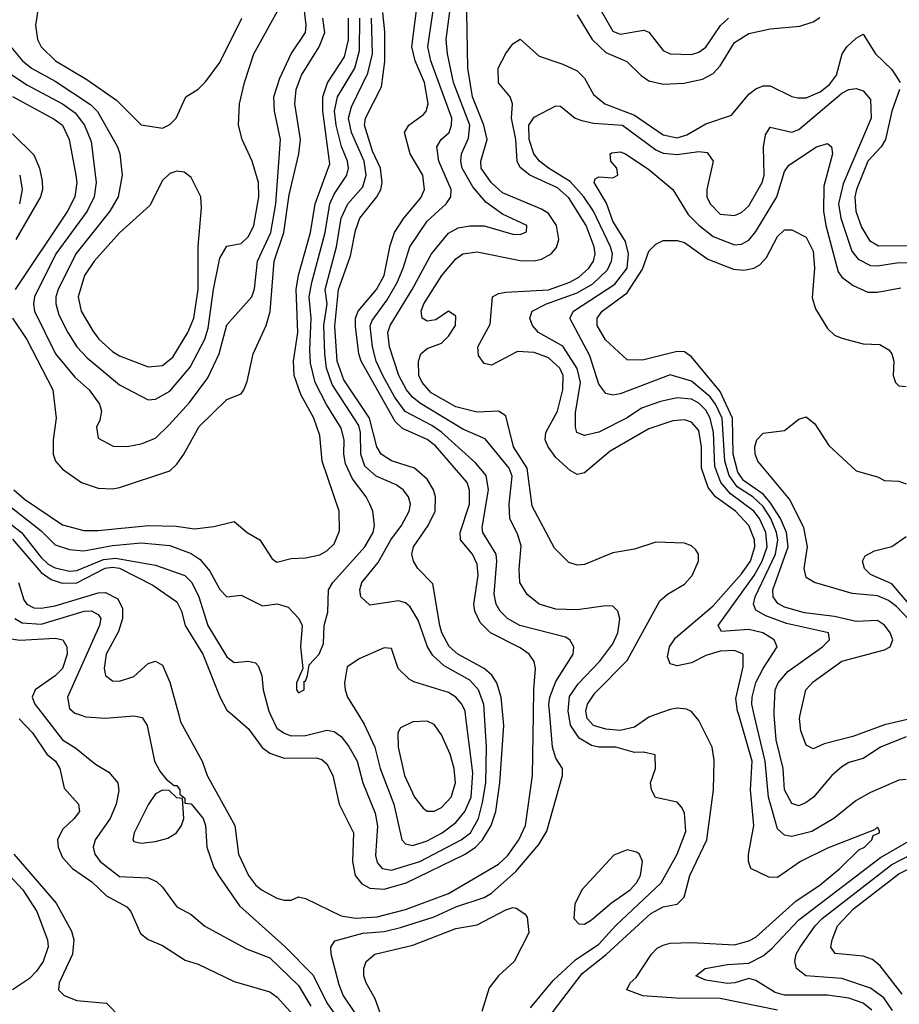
# Model space of a CAD drawing. Header units: inches. Extents: x 1793402 to 1900366, y 320852 to 470679.
# Tile 379 of 604: x 1843730 to 1846191, y 439190 to 441946. Entities that reach past the tile are written whole.
import ezdxf

# ---------------------------------------------------------------- set-up
doc = ezdxf.new("R2010")
doc.units = ezdxf.units.IN
doc.header["$MEASUREMENT"] = 0
doc.layers.add('B8443', color=7, linetype='Continuous')
doc.layers.add('B8444', color=7, linetype='Continuous')

msp = doc.modelspace()

# ---------------------------------------------------------------- linework, layer by layer
at = {"layer": 'B8443', "color": 4}
for points, elevation in [([(1843729.2, 439989.2), (1843766.4, 439950), (1843806.7, 439890), (1843830.4, 439870), (1843842.6, 439850), (1843855.1, 439795.1), (1843894.8, 439750), (1843897.3, 439730), (1843882.8, 439710), (1843850, 439679.3), (1843836.4, 439650), (1843838.4, 439630), (1843850, 439600.7), (1843878, 439570), (1843932.3, 439532.3), (1843973.3, 439493.3), (1844030, 439463), (1844041.6, 439450), (1844068.3, 439388.3), (1844090, 439371), (1844130, 439354.8), (1844193.2, 439313.2), (1844230, 439302), (1844330, 439254), (1844430, 439224.9), (1844450.6, 439210), (1844504.9, 439150)], 364), ([(1843796.2, 440000), (1843850, 439930.4), (1843887.1, 439907.1), (1843942, 439862), (1843979.9, 439839.9), (1844004.9, 439810), (1844007.9, 439787.9), (1844000.4, 439750), (1843983, 439710), (1843941.6, 439650), (1843935.5, 439630), (1843940.5, 439610), (1843955.5, 439590), (1844010, 439548), (1844090, 439544), (1844113.4, 439533.4), (1844130, 439518), (1844170, 439462.8), (1844210, 439441), (1844248.6, 439408.6), (1844364.9, 439344.9), (1844430, 439320.3), (1844510, 439242.4), (1844544.4, 439184.4)], 368), ([(1843899.1, 440000), (1843914.9, 439994.9), (1843970, 439990.6), (1844050, 439997.3), (1844072.7, 439992.7), (1844087.3, 439970), (1844107.3, 439870), (1844122.5, 439842.5), (1844139.8, 439819.8), (1844162, 439802), (1844170, 439802), (1844178, 439790), (1844178, 439778), (1844192.7, 439767.3), (1844192.7, 439752.7), (1844210, 439751.3), (1844244, 439710), (1844250.4, 439690), (1844253.4, 439630), (1844273, 439573), (1844286.8, 439550), (1844345.1, 439465.1), (1844472, 439352), (1844551.7, 439271.7), (1844590, 439194), (1844632.7, 439132.7)], 372), ([(1844175.3, 440000), (1844180.6, 439980.6), (1844240.4, 439870), (1844254.4, 439830), (1844332.4, 439690), (1844342, 439610), (1844370.5, 439550), (1844390, 439524), (1844406.8, 439510), (1844450, 439486.8), (1844470, 439481), (1844490, 439481), (1844510, 439491), (1844530, 439486), (1844630, 439437.3), (1844670, 439431.2), (1844730, 439435), (1844810, 439455.2), (1844930, 439500.2), (1845070, 439581.7), (1845094.6, 439605.5), (1845126.9, 439650), (1845145.1, 439690), (1845164.8, 439830), (1845167.5, 440000)], 376), ([(1844325.4, 440000), (1844370, 439961), (1844408.8, 439908.8), (1844430, 439892.7), (1844470, 439878.7), (1844559.9, 439879.9), (1844575.1, 439875.1), (1844590, 439862.8), (1844606, 439830), (1844624.4, 439750), (1844664.4, 439670), (1844661.3, 439590), (1844668.7, 439550), (1844687.1, 439527.1), (1844710, 439514.9), (1844750, 439512.4), (1844811.8, 439530), (1844976.9, 439610), (1845005.7, 439630), (1845025.1, 439650), (1845048.8, 439690), (1845062.4, 439730), (1845073.8, 439810), (1845084.4, 439970), (1845081.6, 440000)], 384), ([(1844432.1, 440000), (1844450, 439963), (1844470, 439948.5), (1844490, 439941.3), (1844530, 439942.6), (1844590, 439957.1), (1844610, 439953), (1844630, 439939.1), (1844651.5, 439911.5), (1844674, 439870), (1844690.4, 439810), (1844725.1, 439725.1), (1844731.7, 439688.3), (1844726, 439606), (1844730, 439586.8), (1844744, 439570), (1844770, 439565.3), (1844850, 439589.2), (1844965.1, 439650), (1844991.1, 439670), (1845014.2, 439710), (1845024.9, 439755.1), (1845034.4, 439810), (1845036.4, 439910), (1845030.5, 440000)], 388), ([(1844670, 439164), (1844635.6, 439215.6), (1844624, 439244), (1844602, 439330), (1844600.9, 439350), (1844612.3, 439367.7), (1844690, 439388.9), (1844750, 439393.8), (1844795.4, 439404.6), (1844890, 439435.2), (1844950, 439463.2), (1845030, 439488.7), (1845050, 439501.3), (1845118.2, 439561.8), (1845182.7, 439637.3), (1845205.1, 439674.9), (1845249.2, 439830), (1845249, 439850), (1845230, 439879), (1845220.5, 439910), (1845213.3, 440000)], 372), ([(1844678.5, 440000), (1844694.4, 439974.4), (1844723.7, 439910), (1844738.9, 439850), (1844777.4, 439750), (1844799.1, 439650), (1844810, 439639.1), (1844830, 439634.4), (1844870, 439647.4), (1844911.8, 439670), (1844950, 439698.7), (1844976, 439730), (1844993.5, 439770), (1844997.8, 439837.8), (1844977.6, 440000)], 392), ([(1845159.5, 439180.5), (1845223.1, 439256.9), (1845285.5, 439314.5), (1845350, 439358.7), (1845396.9, 439410), (1845524.7, 439530), (1845569.6, 439610), (1845594, 439674), (1845590, 439726), (1845582, 439742), (1845570, 439755.3), (1845509.1, 439769.1), (1845498, 439790), (1845495.3, 439810), (1845509, 439850), (1845508.4, 439888.4), (1845475.5, 439895.5), (1845450, 439894.5), (1845398, 439910), (1845350, 439909.6), (1845330, 439914.3), (1845295.1, 439935.1), (1845270.9, 439970.9), (1845266.1, 440000)], 368), ([(1845207.8, 439150), (1845304, 439276), (1845371, 439329), (1845495.5, 439444.5), (1845530, 439463.1), (1845569.6, 439470.4), (1845589.3, 439490), (1845604.7, 439550), (1845652.6, 439650), (1845671, 439790), (1845672.9, 439872.9), (1845667.3, 439910), (1845630, 439984), (1845617.3, 440000)], 364), ([(1845507.4, 440000), (1845490, 439994), (1845450, 439965.4), (1845410, 439956.4), (1845370, 439959.8), (1845336, 439970), (1845318, 439990), (1845316.2, 440000)], 364), ([(1845850, 439174), (1845690, 439206.4), (1845566.9, 439206.9), (1845473.6, 439213.6), (1845429, 439230), (1845438, 439250), (1845455.1, 439264.9), (1845497.6, 439330), (1845513.3, 439346.7), (1845530, 439355.6), (1845550, 439360.9), (1845610, 439362.6), (1845730, 439356.5), (1845770, 439367.4), (1845790, 439378), (1845901.1, 439478.9), (1845970, 439524.2), (1846024.5, 439570), (1846078, 439622), (1846093.2, 439630), (1846114, 439650), (1846118, 439662), (1846135.3, 439670), (1846135.3, 439675.3), (1846130, 439686), (1846122, 439678), (1845990, 439627.3), (1845914.8, 439590), (1845850, 439544.5), (1845825.8, 439545.8), (1845775.3, 439570), (1845769.4, 439589.4), (1845769.4, 439609.4), (1845783.6, 439690), (1845774.8, 439790), (1845779.8, 439870), (1845741.7, 440000)], 356), ([(1846210, 439819), (1846190, 439817.2), (1846110, 439782.9), (1846070, 439760.7), (1846007.7, 439710), (1845946, 439674), (1845890, 439659.5), (1845870, 439663.7), (1845850, 439681.2), (1845825.1, 439770), (1845815.5, 439870), (1845785.4, 440000)], 352), ([(1846210, 439938.9), (1846138.8, 439910), (1846090, 439878), (1846050, 439866.6), (1846030, 439854.5), (1846002, 439830), (1845950.7, 439770), (1845930, 439754.5), (1845910, 439745.1), (1845890, 439752.3), (1845869.8, 439789.8), (1845865.7, 439850), (1845846.2, 439930), (1845841.3, 440000)], 348), ([(1846270, 439999.7), (1846150, 439972), (1846060.7, 439939.3), (1845980.7, 439919.3), (1845950, 439905.2), (1845930, 439915.3), (1845915.6, 439955.6), (1845911.6, 439990), (1845913.9, 440000)], 344), ([(1846113.8, 439173.8), (1846090, 439193.5), (1846050, 439207.4), (1845990, 439215.6), (1845870, 439215.4), (1845843.3, 439223.3), (1845790, 439257), (1845770, 439262), (1845731.3, 439250), (1845710, 439248.6), (1845650, 439257.2), (1845622, 439270), (1845648, 439290), (1845710, 439301.1), (1845770, 439304.9), (1845810, 439326), (1845834.2, 439345.8), (1845910, 439426), (1846138.8, 439601.2), (1846224.2, 439650)], 352), ([(1843714, 439610), (1843832.7, 439472.7), (1843874.8, 439394.8), (1843882, 439370), (1843877.6, 439330), (1843840.5, 439250), (1843838.8, 439230), (1843854.9, 439214.9), (1843890, 439200.4), (1843973.5, 439193.5), (1844014.8, 439150)], 356), ([(1846172.4, 439172.4), (1846148, 439208), (1846110, 439235.4), (1846030, 439262), (1845929.8, 439269.8), (1845903.7, 439290), (1845898.4, 439310), (1845902.9, 439330), (1845914, 439350), (1845955.4, 439410), (1845975.1, 439430), (1846170, 439581.2), (1846254.7, 439625.3)], 348), ([(1846198.6, 439218.6), (1846137.7, 439297.7), (1846115.8, 439315.8), (1846090, 439325.1), (1846011.8, 439331.8), (1845999.5, 439350), (1846002.9, 439370), (1846018.5, 439410), (1846062.6, 439457.4), (1846190, 439555.2), (1846270, 439595.6)], 344), ([(1843701.6, 439550), (1843739.5, 439510), (1843778.7, 439450), (1843807.7, 439370), (1843810.4, 439350.4), (1843796.4, 439310), (1843777.1, 439282.9), (1843757.6, 439262.4), (1843710.4, 439230)], 352), ([(1844750, 439134), (1844724.9, 439204.9), (1844699.5, 439250), (1844692.7, 439270), (1844692.7, 439290), (1844699.3, 439310), (1844724, 439330), (1844830, 439355.8), (1844950, 439402.4), (1845010, 439412.7), (1845090, 439454), (1845110, 439461), (1845118.8, 439458.8), (1845143.6, 439443.6), (1845150, 439434), (1845154.8, 439390), (1845114, 439310), (1845070, 439269.2), (1845044.1, 439235.9), (1845022.8, 439170)], 368)]:
    msp.add_lwpolyline(points, dxfattribs=dict(at, elevation=elevation))
for points, elevation in [([(1844870, 439982.7), (1844830, 439980.9), (1844795.9, 439964.1), (1844788, 439950), (1844788.7, 439910), (1844807, 439830), (1844834.9, 439770), (1844858.8, 439738.8), (1844870, 439730.7), (1844890, 439730.6), (1844910, 439740.5), (1844936.9, 439770), (1844949.6, 439810), (1844946, 439850), (1844934.7, 439890), (1844910, 439944), (1844890, 439972.7)], 396), ([(1844130, 439789), (1844110, 439779), (1844090.7, 439750), (1844050.8, 439670), (1844046.8, 439650), (1844050, 439646), (1844070, 439640.7), (1844110, 439646), (1844144.8, 439655.2), (1844169, 439670), (1844182.7, 439690), (1844189.2, 439710), (1844186, 439766), (1844170, 439768), (1844148.7, 439788.7)], 372), ([(1845430, 439622.7), (1845392.8, 439607.2), (1845303, 439510), (1845283, 439470), (1845280.7, 439430), (1845294.8, 439414.8), (1845310, 439414), (1845330, 439426), (1845386, 439474), (1845438.4, 439510), (1845455.6, 439530), (1845467, 439550), (1845472.3, 439590), (1845464, 439610), (1845455.9, 439615.9)], 372)]:
    msp.add_lwpolyline(points, close=True, dxfattribs=dict(at, elevation=elevation))
at = {"layer": 'B8444', "color": 4}
for points, elevation in [([(1843620.5, 441850), (1843750, 441763.1), (1843850, 441710.2), (1843885.1, 441685.1), (1843911.8, 441650), (1843930, 441604.7), (1843944.2, 441490), (1843938.9, 441450), (1843918.9, 441410), (1843831.6, 441290), (1843772, 441170), (1843768.7, 441150), (1843772, 441130), (1843830.2, 441010.2), (1843884.8, 440944.8), (1843924.9, 440910), (1843953.4, 440870), (1843958.8, 440850), (1843954.8, 440825.2), (1843945.4, 440805.4), (1843950, 440774), (1843991.6, 440751.6), (1844031.3, 440751.3), (1844070, 440758.8), (1844110, 440774.8), (1844148.1, 440811.9), (1844205.6, 440874.4), (1844256.6, 440943.4), (1844288.4, 441010), (1844310, 441092), (1844379.3, 441170), (1844387.3, 441192.7), (1844396, 441270), (1844432.7, 441350), (1844446.6, 441430), (1844459.6, 441610), (1844442.9, 441690), (1844441.6, 441730), (1844458, 441782), (1844489.6, 441850), (1844529.6, 441910), (1844531.3, 441930), (1844522.4, 442010)], 408), ([(1845316.2, 440000), (1845314.3, 440010), (1845318.9, 440030), (1845339.6, 440060.4), (1845430, 440152.4), (1845521, 440319), (1845542.4, 440337.6), (1845590, 440365.5), (1845612, 440390), (1845629.2, 440430), (1845629, 440450), (1845622, 440462), (1845610, 440473.2), (1845590, 440480.9), (1845510, 440482.9), (1845450, 440463.7), (1845390, 440453.2), (1845310, 440421.2), (1845290, 440419), (1845266.3, 440426.3), (1845226.3, 440466.3), (1845163.7, 440583.7), (1845149.8, 440690), (1845112, 440750), (1845090, 440837.2), (1845069.6, 440849.6), (1845010, 440847.1), (1844950, 440861.7), (1844881.1, 440901.1), (1844855.8, 440930), (1844846.9, 440950), (1844845.6, 440990), (1844852.3, 441010), (1844870, 441025.5), (1844910, 441040.3), (1844930, 441059.5), (1844949.6, 441090), (1844950, 441116), (1844930, 441129.4), (1844894.9, 441105.1), (1844870, 441101.6), (1844856, 441110), (1844853.6, 441130), (1844861.3, 441150), (1844911.3, 441230), (1844950, 441276.4), (1844970, 441290.4), (1845010, 441295.8), (1845130, 441271.6), (1845170, 441270.3), (1845190, 441274.9), (1845217, 441290), (1845231.9, 441308.1), (1845238.3, 441330), (1845232.1, 441370), (1845210, 441403), (1845190, 441415.3), (1845080.9, 441460.9), (1845049.7, 441490), (1845021.3, 441530), (1845020.5, 441550), (1845038.5, 441610), (1845028.9, 441650), (1844997.1, 441730), (1844983.9, 441810), (1844980.3, 442019.7)], 364), ([(1845333.2, 442013.2), (1845390, 441913), (1845410, 441905.3), (1845476.4, 441916.4), (1845490.3, 441910.3), (1845530, 441859.1), (1845550.4, 441850.4), (1845610, 441848.4), (1845630, 441854.9), (1845650, 441868.2), (1845690.9, 441929.1), (1845713.2, 441950)], 368), ([(1843705.5, 441870), (1843738.4, 441830), (1843763.8, 441810), (1843830, 441773.4), (1843928.5, 441708.5), (1843948.2, 441688.2), (1844003.8, 441590), (1844010.5, 441570), (1844017.1, 441510), (1844006, 441450), (1843982.4, 441410), (1843887.4, 441290), (1843838.3, 441190), (1843831.8, 441170), (1843831.7, 441150), (1843839.4, 441119.4), (1843865.3, 441070), (1843890.4, 441030), (1843918.9, 440998.9), (1844010, 440923.8), (1844090, 440881.6), (1844110, 440883.8), (1844150, 440906), (1844206.8, 440973.2), (1844248.7, 441051.3), (1844258, 441082), (1844272.3, 441190), (1844290, 441278), (1844310, 441311.3), (1844350, 441318.8), (1844370, 441338.8), (1844385.1, 441370), (1844399.7, 441450), (1844398.7, 441490), (1844380.9, 441550), (1844352.7, 441610), (1844342, 441650), (1844345.1, 441710), (1844359.5, 441770), (1844385.1, 441850), (1844465.6, 441994.4)], 412), ([(1843782.3, 441977.7), (1843774.4, 441930), (1843780.4, 441890), (1843790.4, 441870), (1843830.5, 441830), (1843918.4, 441778.4), (1844000.7, 441720.7), (1844070, 441651.3), (1844130, 441642), (1844150, 441652), (1844168, 441670), (1844195.3, 441730), (1844230, 441751.3), (1844250, 441771.3), (1844290, 441826), (1844351.6, 441950)], 416), ([(1845167.5, 440000), (1845168.6, 440071.4), (1845173.6, 440130), (1845169.7, 440149.7), (1845156, 440170), (1845130, 440187.8), (1845047.3, 440230), (1845018.5, 440258.5), (1845003.6, 440290), (1845000.5, 440310), (1845013.3, 440390), (1845010, 440422), (1844996.9, 440450), (1844963.1, 440490), (1844962.3, 440510), (1844988.7, 440590), (1844988.7, 440628.7), (1844981.7, 440650), (1844893.3, 440753.3), (1844870, 440770.9), (1844801, 440801), (1844780.7, 440820.7), (1844685.6, 440990), (1844679.3, 441010), (1844670, 441088), (1844669.9, 441110.1), (1844676.8, 441130), (1844728.4, 441190), (1844749.8, 441230), (1844766.7, 441313.3), (1844779.1, 441350), (1844804.7, 441390), (1844852.8, 441447.2), (1844862.4, 441470), (1844858, 441510), (1844822.9, 441570), (1844807, 441630), (1844819.3, 441650), (1844860.1, 441679.9), (1844867.6, 441690), (1844872.6, 441710), (1844863.1, 441770), (1844836.4, 441830), (1844827.7, 441870), (1844841.3, 441978.7)], 376), ([(1845213.3, 440000), (1845211, 440029), (1845213.5, 440050), (1845230, 440093.4), (1845278.4, 440170), (1845280.9, 440190), (1845269.6, 440209.6), (1845257.4, 440217.4), (1845129.2, 440250), (1845095.1, 440270), (1845074, 440290), (1845063, 440310), (1845057.4, 440337.4), (1845065.4, 440430), (1845063, 440450), (1845026, 440510), (1845024, 440524), (1845042, 440630), (1845035.6, 440670), (1845005.3, 440705.3), (1844910, 440791.1), (1844883.6, 440810), (1844809.1, 440849.1), (1844779.3, 440890), (1844745.8, 440950), (1844727.7, 440990), (1844717.2, 441030), (1844711, 441089), (1844716.1, 441103.9), (1844758.6, 441161.4), (1844786.2, 441210), (1844803.5, 441250), (1844821.3, 441310), (1844870, 441381.6), (1844923.7, 441430), (1844936.2, 441450), (1844936.9, 441470), (1844902.6, 441550), (1844897.6, 441590), (1844909.4, 441610), (1844931.6, 441630), (1844938.7, 441650), (1844938.9, 441670), (1844880.9, 441830), (1844872.3, 441870), (1844889.8, 441989.8)], 372), ([(1845266.1, 440000), (1845264.4, 440010), (1845268.8, 440051.2), (1845292.7, 440087.3), (1845353.6, 440150), (1845390, 440198.8), (1845403.7, 440230), (1845409.2, 440269.2), (1845404, 440290), (1845390, 440304), (1845370, 440305.2), (1845290, 440293.6), (1845230, 440296.2), (1845184, 440310), (1845150, 440337.2), (1845129.6, 440370), (1845127.8, 440407.8), (1845133.4, 440473.4), (1845124.2, 440504.2), (1845101.6, 440550), (1845099.7, 440590), (1845108.2, 440668.2), (1845099.7, 440690), (1845032.3, 440772.3), (1844970, 440799.7), (1844851.4, 440871.4), (1844829.1, 440889.1), (1844812.4, 440910), (1844791.1, 440950), (1844765.1, 441030), (1844760.5, 441070), (1844766.6, 441090), (1844828.3, 441190), (1844882.4, 441290), (1844930, 441348.2), (1844957.1, 441362.9), (1844990, 441368.5), (1845030, 441368.2), (1845110, 441344.9), (1845130, 441344), (1845148.4, 441351.6), (1845148.7, 441370), (1845081, 441401), (1845034.6, 441434.6), (1844997.6, 441477.6), (1844968.4, 441530), (1844964, 441550), (1844966, 441570), (1844985.9, 441614.1), (1844989.8, 441650), (1844944.2, 441770), (1844927.1, 441850), (1844923.5, 441890), (1844936.4, 441990)], 368), ([(1843690, 440594.6), (1843790, 440514.9), (1843830, 440475.8), (1843870, 440463.1), (1843910, 440459.5), (1843990, 440473.8), (1844070, 440481.5), (1844150, 440473.7), (1844210, 440452), (1844235.2, 440435.2), (1844261.8, 440401.8), (1844290, 440350.8), (1844310, 440330.8), (1844350, 440334.8), (1844410, 440304.9), (1844450.6, 440310.6), (1844481.4, 440301.4), (1844511, 440270), (1844521, 440250), (1844516, 440190), (1844522, 440130), (1844504.7, 440090), (1844504.7, 440070), (1844510, 440062), (1844526, 440070), (1844526, 440094), (1844530, 440094), (1844535.3, 440110), (1844540.4, 440139.6), (1844568, 440170), (1844580.4, 440199.6), (1844582, 440250), (1844592.5, 440287.5), (1844594.5, 440350), (1844606.6, 440370), (1844696.3, 440470), (1844718.7, 440510), (1844722.9, 440530), (1844718, 440570), (1844709.4, 440590), (1844699.5, 440610), (1844660.9, 440660.9), (1844642.2, 440702.2), (1844637.3, 440730), (1844638.5, 440770), (1844630, 440802.7), (1844588.2, 440868.2), (1844556.8, 440930), (1844544, 440984), (1844542.2, 441022.2), (1844545.8, 441110), (1844540.3, 441170), (1844547.7, 441210), (1844584.5, 441350), (1844598.2, 441430), (1844610, 441457.1), (1844645.4, 441510), (1844649.7, 441530), (1844647.3, 441550), (1844630.6, 441590.6), (1844615.7, 441650), (1844610.8, 441690), (1844619.2, 441730), (1844667.6, 441810), (1844680.9, 441859.1), (1844682.3, 441950)], 392), ([(1843710.4, 441110), (1843750, 441050.6), (1843823, 440910), (1843832.4, 440830), (1843823.8, 440770), (1843823.8, 440730), (1843830.6, 440710), (1843850, 440688), (1843902.8, 440650), (1843950, 440634.9), (1843990, 440632.7), (1844010, 440636.4), (1844150, 440683), (1844170, 440702), (1844189.6, 440730), (1844232.7, 440807.3), (1844310, 440882.8), (1844350, 440898), (1844357.2, 440910), (1844366.6, 440933.4), (1844383.6, 441010), (1844419.7, 441090), (1844431.4, 441128.6), (1844442.3, 441270), (1844469, 441350), (1844484.6, 441455.4), (1844510.9, 441570), (1844515.8, 441610), (1844500.4, 441710), (1844503.9, 441750), (1844518.7, 441790), (1844568.5, 441870), (1844584.2, 441910), (1844578.2, 441950)], 404), ([(1843713.7, 440630), (1843743.9, 440603.9), (1843850, 440531.8), (1843910, 440515.6), (1843950, 440515.6), (1844090.3, 440530.3), (1844167.7, 440527.7), (1844219.1, 440520.9), (1844273.2, 440526.8), (1844330, 440541), (1844366.8, 440510), (1844402, 440490), (1844436.3, 440436.3), (1844450, 440427.3), (1844490, 440437.3), (1844530, 440439.1), (1844570, 440447.7), (1844590, 440459.1), (1844610, 440478.8), (1844625.4, 440514.6), (1844624.2, 440570), (1844576.9, 440710), (1844570, 440782), (1844553, 440830), (1844516.6, 440896.6), (1844498.3, 440950), (1844496.4, 440990), (1844508.8, 441070), (1844503.5, 441190), (1844510, 441230.8), (1844543.5, 441350), (1844557.2, 441430), (1844598.2, 441541.8), (1844578.6, 441690), (1844578.4, 441730), (1844591.4, 441768.6), (1844638.7, 441841.3), (1844650.6, 441889.4), (1844649.9, 441949.9)], 396), ([(1845030.5, 440000), (1845028.6, 440028.6), (1845014, 440070), (1844990, 440097.4), (1844917.4, 440137.4), (1844885.9, 440165.9), (1844870.8, 440190.8), (1844844.9, 440264.9), (1844822.4, 440302.4), (1844810, 440313.2), (1844790, 440319.5), (1844710, 440307), (1844684.5, 440330), (1844682, 440350), (1844687.6, 440370), (1844733.3, 440426.7), (1844768.3, 440490), (1844798.7, 440530), (1844819.5, 440570), (1844823.7, 440590), (1844818, 440610), (1844802.7, 440630), (1844783.5, 440643.5), (1844727.9, 440667.9), (1844696.3, 440696.3), (1844685.1, 440730), (1844683.5, 440790), (1844678.7, 440810), (1844604.9, 440924.9), (1844588.7, 440970), (1844583.5, 441010), (1844580.7, 441090), (1844590.6, 441150), (1844584.8, 441190), (1844616.4, 441310), (1844629.8, 441390), (1844648.3, 441430), (1844690, 441478), (1844699.8, 441510), (1844693.6, 441550), (1844658.2, 441630), (1844649.8, 441670), (1844658.2, 441701.8), (1844704.2, 441795.8), (1844717.1, 441850), (1844714.8, 441950)], 388), ([(1845081.6, 440000), (1845076.8, 440050), (1845064.7, 440090), (1845050.7, 440110.7), (1845029.8, 440129.8), (1844956.2, 440170), (1844931.7, 440191.7), (1844911.1, 440230), (1844905.7, 440250), (1844886.3, 440366.3), (1844843.7, 440410), (1844832, 440430), (1844827.3, 440450), (1844831.8, 440470), (1844872.8, 440530), (1844892.3, 440570), (1844893.7, 440610), (1844888.2, 440630), (1844870, 440659.6), (1844834.5, 440690), (1844770, 440711.1), (1844741.3, 440730), (1844729.8, 440750), (1844708.9, 440830), (1844637.2, 440937.2), (1844618.7, 440990), (1844612, 441088), (1844622, 441190), (1844655.4, 441284.6), (1844670, 441356), (1844681.7, 441390), (1844729.8, 441450.2), (1844740.4, 441470), (1844744.2, 441490), (1844739.8, 441530), (1844717.4, 441577.4), (1844695.3, 441650), (1844697.7, 441670), (1844742.2, 441757.8), (1844751.7, 441828.3), (1844751.5, 441911.5), (1844745.8, 441965.8)], 384), ([(1845290, 441959.1), (1845332, 441890), (1845370, 441853.4), (1845428.9, 441828.9), (1845469, 441789), (1845490, 441774.9), (1845530, 441765.5), (1845588.1, 441768.1), (1845640.8, 441779.2), (1845670, 441794.9), (1845690, 441816.3), (1845730, 441881.6), (1845770, 441906.7), (1845830, 441920.3), (1845913, 441927), (1845950, 441939.3), (1845968.3, 441951.7)], 364), ([(1845741.7, 440000), (1845738.8, 440010), (1845734.1, 440045.9), (1845754.5, 440134.5), (1845754.5, 440170), (1845730, 440180.5), (1845690, 440178.7), (1845650, 440165.7), (1845610, 440146), (1845570, 440136.9), (1845550, 440142.7), (1845542.3, 440162.3), (1845548.4, 440190), (1845564.6, 440215.4), (1845670, 440304.9), (1845750, 440394.3), (1845774.4, 440430), (1845786.6, 440470), (1845786.2, 440490), (1845769.7, 440530), (1845732.6, 440570), (1845676.9, 440610), (1845656.2, 440636.2), (1845638, 440690), (1845637.2, 440750), (1845630, 440796), (1845610, 440819.6), (1845590, 440825.6), (1845557.3, 440822.7), (1845490, 440800.5), (1845382, 440738), (1845310, 440677.2), (1845290, 440672.7), (1845270, 440683.7), (1845230, 440720.5), (1845208.4, 440750), (1845200.4, 440770), (1845202, 440790), (1845234.5, 440850), (1845249.7, 440909.7), (1845251, 440950), (1845241.7, 440970), (1845210, 440999.2), (1845170, 441014.5), (1845123.1, 441016.9), (1845050, 440978.4), (1845030, 440983.6), (1845014, 441006), (1845012, 441030), (1845046.1, 441093.9), (1845052.7, 441170), (1845070, 441179.5), (1845090, 441182.6), (1845210, 441189.3), (1845269.1, 441210.9), (1845294.9, 441225.1), (1845322.6, 441250), (1845336, 441270), (1845339.8, 441290), (1845337.2, 441310), (1845314.6, 441370), (1845266.8, 441446.8), (1845234.6, 441474.6), (1845157, 441510), (1845130, 441532.3), (1845122.3, 441550), (1845118.3, 441610), (1845106, 441670), (1845109.4, 441710), (1845102.7, 441730), (1845070, 441769), (1845068.6, 441810), (1845090, 441851), (1845110, 441878), (1845130, 441891), (1845183.7, 441843.7), (1845250, 441821.1), (1845290, 441802), (1845310, 441782), (1845335.9, 441735.9), (1845367.7, 441710), (1845450, 441678.6), (1845530, 441623.6), (1845570, 441615), (1845596.5, 441623.5), (1845650, 441653.7), (1845721.5, 441678.6), (1845770, 441737.1), (1845790, 441752.4), (1845810, 441760.5), (1845830, 441760.7), (1845890.4, 441730.4), (1845906.7, 441726.7), (1845930, 441727.2), (1845970, 441744), (1845995.7, 441764.3), (1846015.6, 441790), (1846031.5, 441850), (1846044.2, 441870), (1846070, 441893.4), (1846090, 441904.7), (1846124, 441850), (1846170, 441806), (1846193.4, 441770)], 356), ([(1845785.4, 440000), (1845778.5, 440030), (1845779.2, 440050), (1845790, 440090.6), (1845809.8, 440130.2), (1845849.5, 440190), (1845840.9, 440210), (1845809.2, 440230), (1845770, 440239.1), (1845693.2, 440233.2), (1845684.5, 440250), (1845784.6, 440390), (1845807.5, 440430), (1845821, 440470), (1845817.8, 440510), (1845799.8, 440550), (1845784.2, 440570), (1845718.5, 440618.5), (1845691.6, 440650), (1845675.3, 440695.3), (1845671.3, 440790), (1845661.8, 440830), (1845650, 440852.6), (1845630, 440872.4), (1845610, 440883.1), (1845570, 440886.9), (1845523, 440877), (1845470, 440858), (1845430, 440831.5), (1845350, 440791.6), (1845310, 440782), (1845289.2, 440790), (1845284.8, 440804.8), (1845284.9, 440844.9), (1845299.3, 440930), (1845289.8, 440969.8), (1845250, 441032), (1845182, 441070), (1845165.1, 441090), (1845157, 441110), (1845164, 441130), (1845203.7, 441150), (1845290, 441180.7), (1845333.7, 441206.3), (1845374.4, 441245.6), (1845386.2, 441270), (1845388.6, 441290), (1845383.1, 441310), (1845335.6, 441410), (1845308.7, 441450), (1845270, 441492.6), (1845209.6, 441530), (1845184.2, 441550), (1845168.2, 441570), (1845155.1, 441610), (1845154.5, 441650), (1845170, 441672.7), (1845230, 441704.7), (1845243.6, 441703.6), (1845284.7, 441670), (1845303.1, 441663.1), (1845336, 441656), (1845416.3, 441650), (1845510, 441581.3), (1845530, 441571.8), (1845570, 441568.2), (1845630, 441576.4), (1845653.8, 441573.8), (1845670.4, 441550), (1845653, 441470), (1845653, 441450), (1845661.6, 441430), (1845690, 441401.6), (1845730, 441398), (1845750, 441405.5), (1845770, 441424.9), (1845807.6, 441490), (1845812.8, 441510), (1845811.5, 441588.5), (1845816.5, 441623.5), (1845830, 441644.7), (1845890, 441630.6), (1845910, 441638), (1846030, 441739.5), (1846050, 441750.4), (1846070, 441753.4), (1846090, 441746.8), (1846110, 441722), (1846112, 441670), (1846033.9, 441486.1), (1846021.2, 441430), (1846027.9, 441390), (1846058, 441298), (1846075.5, 441275.5), (1846110, 441258), (1846130, 441256.5), (1846190, 441266), (1846245.5, 441265.5)], 352), ([(1846191.7, 441750), (1846170.2, 441690), (1846152.7, 441610), (1846140.3, 441590), (1846103.2, 441550), (1846071.6, 441470), (1846066.5, 441450), (1846069, 441410), (1846085.1, 441365.1), (1846107.3, 441327.3), (1846132.7, 441312.7), (1846333.5, 441313.5)], 356), ([(1843710, 441730.3), (1843827.2, 441667.2), (1843850, 441650.4), (1843868.9, 441610), (1843887.7, 441510), (1843890.2, 441489.8), (1843884.4, 441450), (1843864.4, 441410), (1843718, 441190)], 404), ([(1843710, 441625.7), (1843770, 441567.3), (1843785.7, 441530), (1843793.3, 441493.3), (1843794.3, 441470), (1843788.9, 441450), (1843719.6, 441330)], 396), ([(1845841.3, 440000), (1845840.5, 440010), (1845844.2, 440070), (1845851.8, 440090), (1845878.8, 440121.2), (1845976, 440190), (1845996, 440210), (1845992.7, 440230), (1845875.5, 440255.5), (1845817.6, 440277.6), (1845790, 440293.2), (1845783, 440310), (1845787.4, 440330), (1845844.9, 440450), (1845851.3, 440490), (1845847.7, 440510), (1845831.9, 440550), (1845810, 440582.8), (1845780.9, 440610), (1845737.9, 440637.9), (1845714.9, 440670), (1845702.7, 440710), (1845695.2, 440830), (1845676.5, 440870), (1845661.8, 440890), (1845610, 440933.7), (1845550, 440951.2), (1845410, 440898.4), (1845390, 440894.5), (1845370, 440899.3), (1845350, 440925.2), (1845324.9, 441004.9), (1845269.3, 441110), (1845279.5, 441130), (1845395, 441205), (1845429.8, 441250.2), (1845433.3, 441290), (1845424.8, 441324.8), (1845390, 441382), (1845371.8, 441431.8), (1845337.2, 441490), (1845340.2, 441499.8), (1845350, 441506), (1845390, 441503), (1845404, 441510), (1845401.2, 441530), (1845384, 441550), (1845382, 441570), (1845386.6, 441573.4), (1845410, 441575.5), (1845424.7, 441570), (1845490, 441526.7), (1845557.3, 441470), (1845599.9, 441399.9), (1845630.2, 441370.2), (1845670, 441338.7), (1845730, 441315.8), (1845750, 441317.1), (1845770, 441328.2), (1845790, 441353), (1845848.3, 441450), (1845870, 441521), (1845881.7, 441538.3), (1845959, 441590), (1845990, 441598.8), (1846001, 441590), (1846004, 441570), (1845979.9, 441480.1), (1845979, 441410), (1845985.2, 441370), (1846019.9, 441239.9), (1846030, 441224.9), (1846061.7, 441201.7), (1846103.4, 441183.4), (1846130, 441183), (1846195.2, 441195.2)], 348), ([(1843730.3, 441510), (1843737.4, 441470), (1843730.2, 441430)], 392), ([(1845913.9, 440000), (1845929.8, 440070.2), (1845950, 440092.7), (1846030, 440150.3), (1846150, 440181.6), (1846165.2, 440190), (1846173.3, 440210), (1846165.6, 440230), (1846150, 440251.3), (1846130, 440264.2), (1846070, 440261.7), (1846010, 440275.7), (1845925.8, 440285.8), (1845870, 440301.4), (1845851.5, 440311.5), (1845838.5, 440330), (1845837.4, 440350), (1845880.2, 440470), (1845875.9, 440510), (1845858.4, 440550), (1845830, 440594), (1845810, 440617.5), (1845755.5, 440655.5), (1845739, 440679), (1845726.1, 440730), (1845724.3, 440830), (1845690, 440905.1), (1845610, 441002), (1845590, 441015.6), (1845570, 441017.4), (1845472.3, 440992.3), (1845430, 440993.2), (1845369.5, 441050), (1845345.6, 441090), (1845345.6, 441110), (1845359.5, 441130), (1845430, 441181.3), (1845472.3, 441247.7), (1845490, 441297.3), (1845510, 441317.3), (1845530, 441327.7), (1845570, 441328), (1845590, 441321.6), (1845655.1, 441275.1), (1845727.3, 441247.3), (1845755.8, 441244.2), (1845784, 441250), (1845800.4, 441259.6), (1845819.7, 441280.3), (1845850, 441338.8), (1845870, 441357.3), (1845890, 441357.3), (1845930, 441337.3), (1845950, 441298), (1845953.7, 441250), (1845946.9, 441166.9), (1845956.7, 441136.7), (1845990, 441081), (1846010, 441062.8), (1846030, 441054), (1846090, 441038.8), (1846136.3, 441036.3), (1846162, 441022), (1846170.4, 441010.4), (1846175.5, 440990), (1846174, 440950), (1846180.7, 440930), (1846190, 440920.7), (1846210, 440919.1)], 344), ([(1846253.1, 440230), (1846183.3, 440303.3), (1846160.5, 440320.5), (1846130, 440333.5), (1846059.5, 440339.5), (1845954, 440370), (1845930, 440384.5), (1845925.3, 440410), (1845934.2, 440470), (1845924.3, 440524.3), (1845883.7, 440603.7), (1845795.6, 440710), (1845787.7, 440730), (1845786.4, 440750), (1845792, 440770), (1845810, 440788), (1845870, 440795.5), (1845910, 440827.3), (1845930, 440834), (1845954.7, 440814.7), (1845993.5, 440753.5), (1846070, 440682.8), (1846130, 440666), (1846150, 440656), (1846190, 440654), (1846210, 440646.8)], 336), ([(1843633.7, 440590), (1843735.6, 440510), (1843790, 440440.3), (1843810, 440422), (1843830, 440411.6), (1843870, 440401.8), (1843890, 440403.9), (1843964.8, 440435.2), (1843998.7, 440438.7), (1844110, 440418.9), (1844192.7, 440390), (1844211.8, 440370), (1844231.6, 440330), (1844257, 440250), (1844310, 440162.8), (1844330, 440146.8), (1844370.7, 440150.7), (1844390, 440146), (1844397.1, 440137.1), (1844407.7, 440110), (1844411.8, 440070), (1844427.2, 440010), (1844432.1, 440000)], 388), ([(1843710, 440492.1), (1843790, 440398.4), (1843818.7, 440378.7), (1843848.9, 440368.9), (1843890, 440369.5), (1843969.4, 440410.6), (1843990, 440413.8), (1844010, 440410.8), (1844103, 440363), (1844170, 440316.3), (1844183.1, 440290), (1844193.4, 440250), (1844243.1, 440170), (1844290, 440050.8), (1844310, 440013.4), (1844325.4, 440000)], 384), ([(1846235.3, 440290), (1846170, 440367), (1846110, 440393.2), (1846093.2, 440410), (1846088, 440430), (1846095.3, 440444.7), (1846121.2, 440458.8), (1846170, 440470.8), (1846210, 440498.8)], 332), ([(1843727.2, 440370), (1843742, 440322), (1843750.2, 440310.2), (1843770, 440299.6), (1843790, 440298.5), (1843830, 440305.4), (1843950, 440341.2), (1843970, 440342.3), (1844005.1, 440325.1), (1844017.8, 440297.8), (1844017.7, 440270), (1844006.4, 440233.6), (1843972.7, 440170), (1843966.4, 440130), (1843970.6, 440110.6), (1843990, 440094.8), (1844010, 440094), (1844050, 440107.7), (1844090, 440144), (1844110, 440150.6), (1844130, 440138.8), (1844150, 440091.3), (1844175.3, 440000)], 376), ([(1843717.1, 440270), (1843737.6, 440257.6), (1843790, 440253.6), (1843910.3, 440290.3), (1843931.5, 440291.5), (1843950, 440280.7), (1843957.1, 440270), (1843954, 440250), (1843863.8, 440050), (1843870, 440018), (1843884.7, 440004.7), (1843899.1, 440000)], 372), ([(1843690, 440215.3), (1843731.1, 440208.9), (1843830, 440214.9), (1843850.6, 440210), (1843862.4, 440190), (1843863.1, 440170), (1843850.3, 440130), (1843830, 440109.7), (1843774, 440070), (1843765.5, 440050), (1843773, 440030), (1843796.2, 440000)], 368), ([(1844977.6, 440000), (1844976.3, 440010), (1844967, 440030), (1844950, 440049.4), (1844930, 440062.9), (1844832.7, 440092.7), (1844820.2, 440100.2), (1844788.7, 440130), (1844770, 440186), (1844750, 440188), (1844682, 440158), (1844646, 440134), (1844638.8, 440090), (1844640.7, 440070), (1844647.3, 440050), (1844678.5, 440000)], 392), ([(1845617.3, 440000), (1845610, 440009.2), (1845595.6, 440015.6), (1845570, 440018.4), (1845550, 440014.7), (1845507.4, 440000)], 364)]:
    msp.add_lwpolyline(points, dxfattribs=dict(at, elevation=elevation))
at = {"layer": 'B8444', "color": 4, "elevation": 416}
msp.add_lwpolyline([(1844170, 441522), (1844150, 441515.3), (1844130, 441495.3), (1844094.2, 441425.8), (1844010, 441349.5), (1843938.7, 441270), (1843911.8, 441230), (1843894, 441170), (1843902.4, 441130), (1843935.1, 441075.1), (1843951.5, 441051.5), (1843990, 441017.1), (1844010, 441004.4), (1844090, 440974.4), (1844130, 440977.6), (1844158.8, 441001.2), (1844200.4, 441070), (1844217.7, 441110), (1844229.7, 441190), (1844229.6, 441310.4), (1844238.9, 441418.9), (1844237, 441450), (1844210, 441504), (1844190, 441519)], close=True, dxfattribs=at)

doc.saveas('drawing.dxf')
